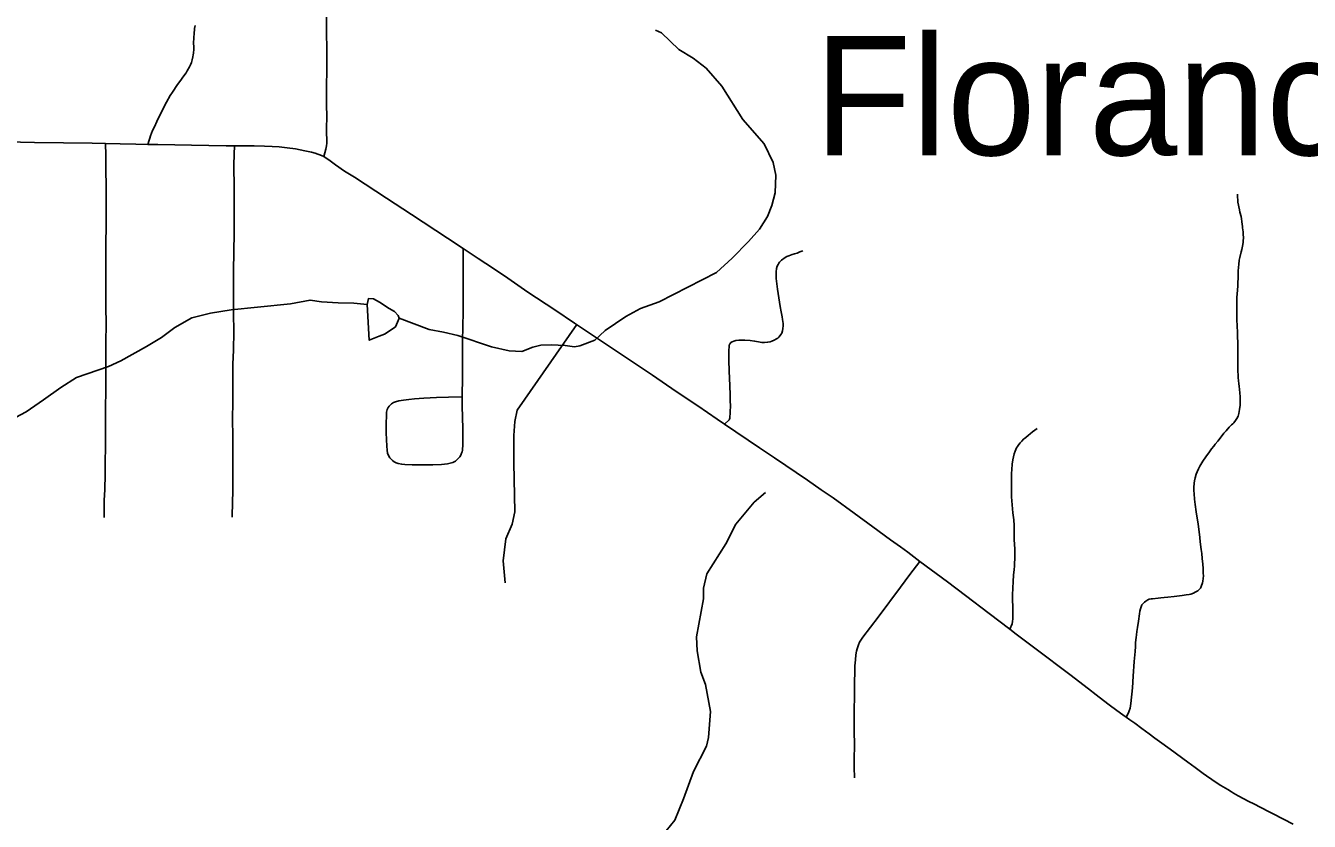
# Model space of a CAD drawing. Extents: x -19 to 366, y -4 to 359.
# Drawn here: x 143.105 to 143.966, y 188.535 to 189.069 of the extents above; entities that cross this region are included whole.
import ezdxf

# ---------------------------------------------------------------- set-up
doc = ezdxf.new("R2010")
doc.units = 0
for name, color, linetype in [('Level 31', 7, 'Continuous'), ('Level 32', 7, 'Continuous'), ('Level 35', 7, 'Continuous'), ('Level 60', 7, 'Continuous')]:
    doc.layers.add(name, color=color, linetype=linetype)

msp = doc.modelspace()

# ---------------------------------------------------------------- linework, layer by layer
at = {"layer": 'Level 31'}
for points in [[(143.30471, 188.98125), (143.30612, 188.98615), (143.30658, 188.98844), (143.3068, 188.99036), (143.3067, 188.99945), (143.30672, 189.00877), (143.30671, 189.01544), (143.30662, 189.02874), (143.30672, 189.03916), (143.30677, 189.05155), (143.30657, 189.06629), (143.30652, 189.08293)], [(143.15841, 188.98998), (143.14934, 188.9902), (143.1301, 188.99054), (143.11074, 188.99081), (143.10131, 188.99098), (143.0865, 188.99128), (143.07593, 188.99147), (143.06664, 188.99155), (143.05998, 188.99168), (143.04462, 188.99209), (143.03792, 188.9922), (143.03119, 188.99222), (143.02181, 188.99238), (143.00441, 188.99276)], [(143.15841, 188.98998), (143.1586, 188.98226), (143.15865, 188.97088), (143.15877, 188.9629), (143.1588, 188.95419), (143.15887, 188.94621), (143.15875, 188.93351), (143.15865, 188.92415), (143.15859, 188.91747), (143.15846, 188.90616), (143.15851, 188.8948), (143.15864, 188.88341), (143.15871, 188.866), (143.15851, 188.85934), (143.15846, 188.85066), (143.15853, 188.83263), (143.15825, 188.80407), (143.15824, 188.7846), (143.15811, 188.77784), (143.15807, 188.76787), (143.15781, 188.75777), (143.15753, 188.75049), (143.15735, 188.73899)], [(143.18683, 188.98943), (143.17868, 188.98955), (143.16811, 188.98975), (143.15841, 188.98998)], [(143.24497, 188.98848), (143.23934, 188.98848), (143.21604, 188.98896), (143.20476, 188.98923), (143.19339, 188.98934), (143.18683, 188.98943)], [(143.24497, 188.98848), (143.24462, 188.98292), (143.24444, 188.97549), (143.24459, 188.96016), (143.24463, 188.94211), (143.24462, 188.93073), (143.24454, 188.91674), (143.24429, 188.90534), (143.2442, 188.89405), (143.24422, 188.88469), (143.24415, 188.87597), (143.24434, 188.86395), (143.24418, 188.85132), (143.24382, 188.84193), (143.24379, 188.82782), (143.24371, 188.81852), (143.2436, 188.80315), (143.24373, 188.79514), (143.24387, 188.77299), (143.24384, 188.76762), (143.24375, 188.75626), (143.24359, 188.74968), (143.24341, 188.73919)], [(143.30471, 188.98125), (143.30331, 188.98196), (143.2991, 188.98345), (143.29652, 188.98421), (143.29216, 188.98509), (143.28573, 188.98636), (143.28025, 188.98715), (143.27493, 188.98773), (143.27014, 188.98807), (143.26495, 188.98826), (143.25812, 188.98841), (143.25153, 188.98847), (143.24497, 188.98848)], [(143.39825, 188.91955), (143.38786, 188.92647), (143.36358, 188.94249), (143.34677, 188.95341), (143.32528, 188.96741), (143.31878, 188.97157), (143.31259, 188.97573), (143.30808, 188.97917), (143.30576, 188.98072), (143.30471, 188.98125)], [(143.39825, 188.91955), (143.39827, 188.90154), (143.39835, 188.89438), (143.39832, 188.88576), (143.39825, 188.87689), (143.39814, 188.86735), (143.39787, 188.85707), (143.39778, 188.84841), (143.39777, 188.84075), (143.3978, 188.83409), (143.39788, 188.82907), (143.39771, 188.82445), (143.39768, 188.82008)], [(143.5737, 188.80162), (143.56865, 188.80505), (143.55562, 188.81394), (143.54121, 188.82366), (143.52531, 188.83445), (143.50795, 188.8461), (143.49118, 188.85729), (143.47301, 188.86946), (143.45967, 188.87837), (143.44174, 188.89035), (143.42822, 188.89955), (143.41855, 188.90609), (143.4084, 188.9128), (143.39825, 188.91955)], [(143.62621, 188.9179), (143.62407, 188.91726), (143.62227, 188.91648), (143.62054, 188.91599), (143.61899, 188.91554), (143.61671, 188.9147), (143.61545, 188.91409), (143.61433, 188.91348), (143.6135, 188.91295), (143.61264, 188.91234), (143.6119, 188.91171), (143.61126, 188.91107), (143.61059, 188.91032), (143.61016, 188.9097), (143.60962, 188.90885), (143.60904, 188.90768), (143.60852, 188.90605), (143.6083, 188.90392), (143.60824, 188.90198), (143.60836, 188.89935), (143.60861, 188.89585), (143.6091, 188.89228), (143.61094, 188.88053), (143.61164, 188.87704), (143.61226, 188.87363), (143.61257, 188.87181), (143.61289, 188.86918), (143.61293, 188.86765), (143.61282, 188.86595), (143.61258, 188.86431), (143.61204, 188.86281), (143.6115, 188.86185), (143.61093, 188.86106), (143.6101, 188.86015), (143.60934, 188.85942), (143.60856, 188.85885), (143.60685, 188.85796), (143.60545, 188.85737), (143.60418, 188.85697), (143.60256, 188.85662), (143.60053, 188.85644), (143.59868, 188.85651), (143.59637, 188.85691), (143.59377, 188.85742), (143.59085, 188.8579), (143.58733, 188.85813), (143.58321, 188.85806), (143.58119, 188.85781), (143.57985, 188.85742), (143.57875, 188.85693), (143.57833, 188.85669), (143.57796, 188.85636), (143.57741, 188.85586), (143.57709, 188.85538), (143.5768, 188.85482), (143.57663, 188.85409), (143.57654, 188.85076), (143.5764, 188.8475), (143.57647, 188.84444), (143.57675, 188.83741), (143.57724, 188.82736), (143.5774, 188.82128), (143.57746, 188.81705), (143.57754, 188.81422), (143.57751, 188.80968), (143.5772, 188.80569), (143.57696, 188.80505), (143.57664, 188.80464), (143.5737, 188.80162)], [(143.47449, 188.86846), (143.43462, 188.81096), (143.43285, 188.80332), (143.43227, 188.79392), (143.43227, 188.7757), (143.43285, 188.74278), (143.43109, 188.73456), (143.42698, 188.72456), (143.42522, 188.70987), (143.42639, 188.69518)], [(143.39768, 188.82008), (143.39765, 188.81389), (143.39804, 188.79859), (143.39809, 188.79137), (143.398, 188.78715), (143.39792, 188.78519), (143.39783, 188.78413), (143.39758, 188.783), (143.39725, 188.78206), (143.39668, 188.7808), (143.39609, 188.77982), (143.39432, 188.77787), (143.39308, 188.77681), (143.39135, 188.77587), (143.38771, 188.77494), (143.38369, 188.77457), (143.3779, 188.77429), (143.36405, 188.7743), (143.35914, 188.77453), (143.35707, 188.77472), (143.35464, 188.77523), (143.35327, 188.77572), (143.35202, 188.77639), (143.35093, 188.77717), (143.3501, 188.77794), (143.3491, 188.77912), (143.34818, 188.78067), (143.34759, 188.7822), (143.34719, 188.78424), (143.34702, 188.78697), (143.34684, 188.79129), (143.34673, 188.79586), (143.34669, 188.80187), (143.3468, 188.80773), (143.34688, 188.80969), (143.34737, 188.81153), (143.34804, 188.81287), (143.3487, 188.81378), (143.34946, 188.81462), (143.35013, 188.81519), (143.35147, 188.81608), (143.3529, 188.81669), (143.35521, 188.8172), (143.35829, 188.81774), (143.36176, 188.8182), (143.36563, 188.81854), (143.3718, 188.81899), (143.38034, 188.81946), (143.38845, 188.81985), (143.39768, 188.82008)], [(143.70468, 188.70951), (143.69649, 188.71563), (143.6916, 188.7192), (143.68506, 188.72403), (143.67317, 188.7328), (143.6607, 188.74192), (143.64645, 188.75211), (143.63851, 188.75766), (143.62939, 188.76408), (143.60723, 188.77893), (143.59703, 188.78584), (143.5737, 188.80162)], [(143.78337, 188.79862), (143.78033, 188.79652), (143.77871, 188.79522), (143.77744, 188.79417), (143.77575, 188.79278), (143.77427, 188.79149), (143.77305, 188.79029), (143.77195, 188.78907), (143.77106, 188.78789), (143.77025, 188.7867), (143.76957, 188.78564), (143.76905, 188.7847), (143.7685, 188.78347), (143.76788, 188.78177), (143.76738, 188.7796), (143.76699, 188.77764), (143.76667, 188.77486), (143.76637, 188.77128), (143.7662, 188.76853), (143.76617, 188.76537), (143.76608, 188.7597), (143.76608, 188.75736), (143.76622, 188.75276), (143.76654, 188.7475), (143.76708, 188.74204), (143.76767, 188.73736), (143.76795, 188.73351), (143.76783, 188.72887), (143.768, 188.72398), (143.76835, 188.71789), (143.7684, 188.71539), (143.76837, 188.71263), (143.7683, 188.71072), (143.76822, 188.70867), (143.76808, 188.70642), (143.76784, 188.70405), (143.76748, 188.70032), (143.76718, 188.69611), (143.76686, 188.687), (143.7668, 188.68334), (143.76697, 188.67946), (143.76701, 188.67731), (143.76709, 188.6736), (143.76711, 188.67217), (143.76703, 188.67096), (143.76687, 188.66917), (143.76656, 188.66754), (143.76496, 188.66404)], [(143.66073, 188.56427), (143.66069, 188.57142), (143.66066, 188.57714), (143.66073, 188.58571), (143.66068, 188.59626), (143.66067, 188.60604), (143.66072, 188.62259), (143.66082, 188.62865), (143.66096, 188.63511), (143.66114, 188.63946), (143.66147, 188.64354), (143.66182, 188.6468), (143.6622, 188.64922), (143.66253, 188.65078), (143.66296, 188.65212), (143.66342, 188.65342), (143.66422, 188.6553), (143.66498, 188.6567), (143.66636, 188.65873), (143.67662, 188.67209), (143.69163, 188.69218), (143.69784, 188.70065), (143.70468, 188.70951)], [(143.76496, 188.66404), (143.75118, 188.67448), (143.73528, 188.68663), (143.72311, 188.69578), (143.70468, 188.70951)], [(143.76496, 188.66404), (143.76935, 188.6607), (143.7827, 188.65065), (143.80529, 188.63355), (143.81774, 188.62406), (143.82301, 188.61987), (143.82795, 188.61611), (143.83175, 188.61326), (143.83686, 188.6095), (143.84081, 188.6066), (143.84311, 188.60498)], [(143.95512, 188.53321), (143.94173, 188.54001), (143.93863, 188.54158), (143.92872, 188.54667), (143.92545, 188.54837), (143.9183, 188.55224), (143.91512, 188.554), (143.9137, 188.55482), (143.91119, 188.55632), (143.90651, 188.55914), (143.90417, 188.5606), (143.89696, 188.56552), (143.89466, 188.56712), (143.88929, 188.57112), (143.88454, 188.57463), (143.87253, 188.58345), (143.86551, 188.58859), (143.86236, 188.59093), (143.85843, 188.59386), (143.85357, 188.59744), (143.84885, 188.60086), (143.84553, 188.60325), (143.84311, 188.60498)]]:
    msp.add_lwpolyline(points, dxfattribs=at)
at = {"layer": 'Level 32'}
for points in [[(143.21854, 189.06916), (143.21813, 189.06714), (143.21797, 189.06617), (143.21774, 189.06455), (143.21755, 189.06049), (143.21748, 189.05796), (143.21759, 189.05454), (143.21757, 189.05332), (143.21734, 189.05077), (143.21721, 189.04957), (143.21701, 189.04831), (143.21655, 189.04631), (143.21597, 189.04439), (143.21533, 189.04282), (143.21471, 189.04148), (143.21323, 189.03875), (143.21239, 189.03754), (143.21016, 189.03447), (143.20884, 189.03258), (143.20673, 189.02959), (143.2033, 189.02456), (143.20176, 189.02217), (143.19926, 189.01786), (143.19776, 189.01494), (143.19285, 189.00485), (143.19116, 189.00131), (143.18996, 188.99868), (143.18857, 188.99518), (143.18803, 188.99362), (143.18771, 188.99236), (143.18683, 188.98943)], [(143.91772, 188.95602), (143.91779, 188.95399), (143.91789, 188.95217), (143.91803, 188.95064), (143.91904, 188.94544), (143.91939, 188.94388), (143.92014, 188.94101), (143.9204, 188.93956), (143.92064, 188.93774), (143.92087, 188.9357), (143.92102, 188.9346), (143.92122, 188.93347), (143.92138, 188.93211), (143.92154, 188.93073), (143.92164, 188.92873), (143.92171, 188.92715), (143.92173, 188.92656), (143.92166, 188.92492), (143.92153, 188.92375), (143.92132, 188.92226), (143.92066, 188.91899), (143.92012, 188.91722), (143.91923, 188.91352), (143.91891, 188.91171), (143.91859, 188.90882), (143.91846, 188.90703), (143.9183, 188.90431), (143.91814, 188.8993), (143.91804, 188.89721), (143.91798, 188.89449), (143.9178, 188.89166), (143.91741, 188.8866), (143.91733, 188.88294), (143.91734, 188.87539), (143.91732, 188.87133), (143.91746, 188.86815), (143.91765, 188.86271), (143.91801, 188.854), (143.918, 188.85115), (143.91796, 188.84769), (143.91791, 188.84125), (143.91793, 188.83901), (143.91795, 188.83694), (143.91811, 188.83469), (143.91831, 188.83266), (143.91846, 188.83087), (143.91869, 188.82881), (143.91888, 188.82724), (143.91935, 188.82267), (143.91957, 188.81994), (143.91958, 188.81712), (143.91945, 188.81439), (143.91918, 188.81148), (143.9187, 188.80878), (143.91809, 188.80695), (143.91733, 188.80537), (143.91647, 188.80412), (143.91524, 188.80252), (143.91464, 188.8019), (143.91379, 188.80112), (143.91217, 188.79958), (143.91004, 188.79717), (143.90867, 188.79552), (143.90609, 188.79224), (143.90447, 188.7902), (143.90285, 188.78813), (143.90187, 188.78682), (143.90041, 188.78507), (143.89893, 188.78314), (143.8964, 188.77966), (143.89447, 188.77691), (143.89305, 188.77454), (143.89245, 188.77343), (143.89153, 188.77159), (143.89064, 188.76958), (143.89007, 188.768), (143.88943, 188.76565), (143.88898, 188.76351), (143.88876, 188.76199), (143.88854, 188.75905), (143.88857, 188.7572), (143.88869, 188.75478), (143.88901, 188.75132), (143.88943, 188.74775), (143.89012, 188.74276), (143.89141, 188.73455), (143.89189, 188.7312), (143.89248, 188.72547), (143.89271, 188.72272), (143.89334, 188.71757), (143.89373, 188.71483), (143.89413, 188.71153), (143.89453, 188.70774), (143.89464, 188.70475), (143.89481, 188.70164), (143.89484, 188.69977), (143.89468, 188.69798), (143.89443, 188.69622), (143.8942, 188.69514), (143.89347, 188.69257)], [(143.89347, 188.69257), (143.89322, 188.69205), (143.89293, 188.69164), (143.89249, 188.69116), (143.89176, 188.69043), (143.89106, 188.68984), (143.8903, 188.68931), (143.88939, 188.68877), (143.88832, 188.68823), (143.88637, 188.68757), (143.88531, 188.68733), (143.88331, 188.68698), (143.88055, 188.68657), (143.87715, 188.6862), (143.87522, 188.68597), (143.87106, 188.68554), (143.86849, 188.68532), (143.86634, 188.68504), (143.86459, 188.6849), (143.86084, 188.68447), (143.85973, 188.6843), (143.8586, 188.68408), (143.85755, 188.68364), (143.85699, 188.68335), (143.85615, 188.6828), (143.85537, 188.68218), (143.85486, 188.68172), (143.85408, 188.68083), (143.85367, 188.68026), (143.85314, 188.67903), (143.85273, 188.67776), (143.8523, 188.67615), (143.852, 188.67435), (143.85127, 188.66934), (143.85064, 188.66519), (143.85027, 188.66245), (143.85001, 188.66011), (143.84975, 188.65854), (143.8494, 188.65501), (143.84927, 188.65244), (143.84904, 188.64901), (143.84848, 188.64234), (143.84776, 188.63243), (143.84726, 188.62473), (143.84618, 188.61407), (143.84565, 188.6111), (143.84514, 188.60916), (143.84454, 188.60789), (143.84311, 188.60498)]]:
    msp.add_lwpolyline(points, dxfattribs=at)
at = {"layer": 'Level 35'}
for points in [[(143.35526, 188.87285), (143.37543, 188.86519), (143.38507, 188.86349), (143.3947, 188.86122), (143.41731, 188.85357), (143.42921, 188.85087), (143.43755, 188.85052), (143.445, 188.85323), (143.45033, 188.85465), (143.45735, 188.85489), (143.46664, 188.85453), (143.47307, 188.85364), (143.47649, 188.85415), (143.48662, 188.85813), (143.49357, 188.86446), (143.5074, 188.87388), (143.51736, 188.87939), (143.52977, 188.88371), (143.56826, 188.90349), (143.57868, 188.91316), (143.5897, 188.92416), (143.59706, 188.93256), (143.60253, 188.94101), (143.60532, 188.94836), (143.60756, 188.95686), (143.60798, 188.96882), (143.60624, 188.9774), (143.60022, 188.98986), (143.58592, 189.00627), (143.57192, 189.02857), (143.56134, 189.04055), (143.55255, 189.04736), (143.54299, 189.05324), (143.53125, 189.06429), (143.5273, 189.06608)], [(143.09073, 188.80225), (143.10509, 188.80995), (143.11682, 188.81808), (143.12835, 188.82622), (143.1389, 188.83286), (143.16028, 188.84042), (143.1687, 188.84406), (143.18576, 188.8538), (143.19592, 188.85988), (143.20496, 188.86654), (143.21627, 188.87297), (143.22884, 188.87615), (143.24273, 188.87836), (143.2604, 188.88011), (143.28244, 188.88235), (143.29558, 188.88494), (143.30333, 188.88366), (143.31451, 188.88306), (143.32493, 188.88287), (143.33383, 188.88194)], [(143.33383, 188.88194), (143.33485, 188.8861), (143.33807, 188.88584), (143.3422, 188.88349), (143.34857, 188.87938), (143.35233, 188.87722), (143.35474, 188.87451), (143.35528, 188.87279), (143.35428, 188.87015), (143.35289, 188.86695), (143.34867, 188.86418), (143.34559, 188.86196), (143.34197, 188.8607), (143.33757, 188.85889), (143.33528, 188.85798), (143.33383, 188.88194)], [(143.60116, 188.75578), (143.5936, 188.74929), (143.58114, 188.73443), (143.57456, 188.7213), (143.56174, 188.70113), (143.55951, 188.69162), (143.55954, 188.68441), (143.5549, 188.65895), (143.55532, 188.64946), (143.55766, 188.63523), (143.56092, 188.62689), (143.56422, 188.60868), (143.56297, 188.59139), (143.56148, 188.5855), (143.55282, 188.56838), (143.54607, 188.55012), (143.54025, 188.53586), (143.5344, 188.52862)]]:
    msp.add_lwpolyline(points, dxfattribs=at)
at = {"layer": 'Level 60'}
for points in [[(146.77834, 1.69699), (146.57878, 10.31313), (146.37852, 18.92942), (146.17757, 27.54584), (145.97591, 36.16241), (145.77356, 44.77911), (145.57052, 53.39596), (145.36679, 62.01295), (145.16236, 70.63008), (144.95724, 79.24735), (144.75142, 87.86477), (144.54492, 96.48232), (144.33773, 105.10002), (144.12986, 113.71787), (143.92129, 122.33585), (143.71204, 130.95398), (143.5021, 139.57225), (143.29148, 148.19067), (143.08018, 156.80923), (142.8682, 165.42794), (142.65553, 174.04679), (142.44218, 182.66579), (142.22816, 191.28493), (142.01345, 199.90421), (141.79807, 208.52365), (141.58202, 217.14322), (141.36528, 225.76295), (141.14788, 234.38282), (140.9298, 243.00284), (140.71105, 251.623), (140.49162, 260.24332), (140.27153, 268.86377), (140.05077, 277.48438), (139.82934, 286.10514), (139.60724, 294.72604), (139.38447, 303.34709), (139.16105, 311.96829), (138.93695, 320.58964), (138.7122, 329.21114), (138.48678, 337.83278), (138.2607, 346.45458)], [(0, 180.89994), (7.12284, 180.90436), (14.24566, 180.9176), (21.36847, 180.93968), (28.49124, 180.97058), (35.61397, 181.01031), (42.73664, 181.05888), (49.85925, 181.11627), (56.98178, 181.18249), (64.10422, 181.25754), (71.22656, 181.34142), (78.3488, 181.43413), (85.47091, 181.53567), (92.5929, 181.64603), (99.71474, 181.76523), (106.83643, 181.89325), (113.95795, 182.0301), (121.0793, 182.17578), (128.20046, 182.33029), (135.32143, 182.49362), (142.44218, 182.66579), (149.56272, 182.84677), (156.68303, 183.03659), (163.8031, 183.23523), (170.92291, 183.4427), (178.04247, 183.65899), (185.16175, 183.88411), (192.28074, 184.11805), (199.39944, 184.36082), (206.51784, 184.61242), (213.63591, 184.87283), (220.75366, 185.14207), (227.87107, 185.42014), (234.98813, 185.70702), (242.10483, 186.00273), (249.22115, 186.30726), (256.33709, 186.62061), (263.45264, 186.94279), (270.56779, 187.27378), (277.68251, 187.61359), (284.79682, 187.96222), (291.91068, 188.31967), (299.02409, 188.68594), (306.13705, 189.06103), (313.24954, 189.44494), (320.36154, 189.83766), (327.47305, 190.23919), (334.58406, 190.64954), (341.69455, 191.06871)]]:
    msp.add_spline(points, degree=3, dxfattribs=at)

# ---------------------------------------------------------------- texts
at = {"layer": 'Level 35'}
msp.add_text('Florance', height=0.08, dxfattribs=at).set_placement((143.63374, 188.98219))

doc.saveas('drawing.dxf')
